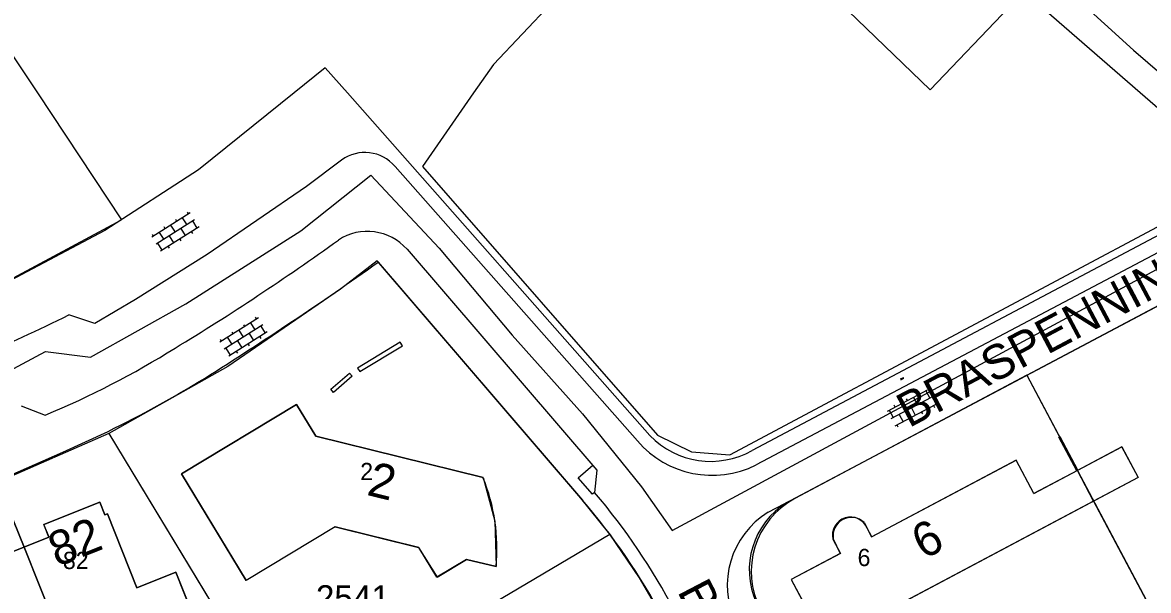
# Model space of a CAD drawing. Extents: x 148816 to 151297, y 399515 to 402500.
# Drawn here: x 150781.9 to 150863.4, y 401464 to 401505.1 of the extents above; entities that cross this region are included whole.
import ezdxf

# ---------------------------------------------------------------- set-up
doc = ezdxf.new("R2010")
doc.units = 0
for name, color, linetype in [('B01 Hoofdgebouw  [T] Norm', 7, 'Continuous'), ('B01 hoofgebouw', 7, 'Continuous'), ('B07 Tussenmuur  [D] Norm', 7, 'Continuous'), ('B07 Tussenmuur  [T] Norm', 7, 'Continuous'), ('G01 perceelsgrens', 7, 'Continuous'), ('S02 Open verharding  Norm', 7, 'Continuous'), ('T01 Muur  [T] Gem', 7, 'Continuous'), ('T04 Haag heg  [D] Gem', 7, 'Continuous'), ('T09 Insteek water  [T] Norm', 7, 'Continuous'), ('V00 Kant verharding algemeen  [T] Norm', 7, 'Continuous'), ('V06 Kant onverhard  [T] Norm', 7, 'Continuous'), ('Z01 perceelnummer', 7, 'Continuous'), ('Z02 huisnummer', 7, 'Continuous'), ('Z02 Huisnummer  [Tekst] Norm', 7, 'Continuous'), ('Z06 straatnaam', 7, 'Continuous')]:
    doc.layers.add(name, color=color, linetype=linetype)

msp = doc.modelspace()

# ---------------------------------------------------------------- linework, layer by layer
at = {"layer": 'B01 Hoofdgebouw  [T] Norm'}
for p, q in [((150801.712, 401477.443), (150793.383, 401472.412)), ((150803.098, 401475.149), (150801.712, 401477.443)), ((150815.207, 401472.163), (150803.098, 401475.149)), ((150793.383, 401472.412), (150798.057, 401464.687)), ((150862.658, 401472.166), (150839.993, 401460.136)), ((150787.455, 401470.375), (150783.406, 401468.762)), ((150787.825, 401469.446), (150787.455, 401470.375)), ((150783.778, 401467.828), (150783.406, 401468.762)), ((150788.011, 401469.52), (150787.825, 401469.446)), ((150790.14, 401464.168), (150788.011, 401469.52)), ((150842.804, 401468.894), (150843.351, 401467.863)), ((150804.5, 401468.585), (150798.057, 401464.687)), ((150804.5, 401468.585), (150810.537, 401467.09)), ((150783.771, 401467.825), (150780.195, 401466.399)), ((150840.571, 401467.709), (150841.08, 401466.664)), ((150810.537, 401467.09), (150811.876, 401464.928)), ((150841.08, 401466.664), (150837.531, 401464.771)), ((150811.876, 401464.928), (150814.022, 401466.228)), ((150814.022, 401466.228), (150816.149, 401465.701)), ((150792.974, 401465.295), (150790.14, 401464.168)), ((150795.941, 401457.833), (150792.974, 401465.295)), ((150837.531, 401464.771), (150839.993, 401460.136))]:
    msp.add_line(p, q, dxfattribs=at)
for points in [[(150806.276, 401479.82), (150809.374, 401481.691), (150809.219, 401481.948), (150806.121, 401480.077)], [(150804.175, 401478.541), (150805.535, 401479.713), (150805.732, 401479.484), (150804.372, 401478.312)]]:
    msp.add_lwpolyline(points, close=True, dxfattribs=at)
msp.add_lwpolyline([(150862.654, 401472.173), (150861.48, 401474.384)], dxfattribs=at)
for centre, radius, start, end in [((150802.669, 401467.036), 13.545, 354.3453, 22.24248), ((150841.886, 401467.928), 1.333, 46.44404, 189.46362)]:
    msp.add_arc(centre, radius, start, end, dxfattribs=at)
at = {"layer": 'B01 hoofgebouw'}
for points in [[(150795.971, 401468.135), (150793.383, 401472.412), (150801.712, 401477.443), (150803.098, 401475.149), (150815.207, 401472.163)], [(150861.477, 401474.367), (150858.25, 401472.658)], [(150861.477, 401474.367), (150862.65, 401472.16), (150859.425, 401470.446)], [(150853.821, 401473.413), (150843.354, 401467.858), (150843.025, 401468.477)], [(150858.25, 401472.658), (150855.104, 401470.991), (150853.821, 401473.413)], [(150815.207, 401472.163), (150816.073, 401468.99), (150816.149, 401465.701)], [(150859.425, 401470.446), (150858.25, 401472.658)], [(150859.425, 401470.446), (150840.001, 401460.128)], [(150783.671, 401452.942), (150778.348, 401450.814), (150775.257, 401458.222), (150778.076, 401459.347), (150775.948, 401464.707), (150776.137, 401464.785), (150775.767, 401465.717), (150779.822, 401467.334), (150780.195, 401466.399), (150783.771, 401467.825), (150783.406, 401468.762), (150787.455, 401470.375), (150787.825, 401469.446), (150788.011, 401469.52), (150790.14, 401464.168), (150792.974, 401465.295), (150794.821, 401460.649)], [(150814.023, 401466.228), (150811.862, 401464.931), (150810.558, 401467.087), (150804.501, 401468.588), (150798.047, 401464.69), (150795.971, 401468.135)], [(150840.544, 401467.692), (150841.092, 401466.658), (150837.534, 401464.77)], [(150816.149, 401465.701), (150814.023, 401466.228)], [(150837.534, 401464.77), (150840.001, 401460.128)]]:
    msp.add_lwpolyline(points, dxfattribs=at)
msp.add_arc((150841.815, 401467.988), 1.305, 22.0271, 193.08812, dxfattribs=at)
at = {"layer": 'B07 Tussenmuur  [D] Norm'}
for p, q in [((150855.094, 401470.997), (150861.48, 401474.384)), ((150855.094, 401470.997), (150861.48, 401474.384)), ((150843.351, 401467.863), (150853.812, 401473.413)), ((150843.351, 401467.863), (150853.812, 401473.413)), ((150855.094, 401470.997), (150853.812, 401473.413)), ((150855.094, 401470.997), (150853.812, 401473.413))]:
    msp.add_line(p, q, dxfattribs=at)
at = {"layer": 'B07 Tussenmuur  [T] Norm'}
msp.add_line((150781.983, 401467.112), (150785.685, 401457.828), dxfattribs=at)
at = {"layer": 'G01 perceelsgrens'}
for points in [[(150766.945, 401524.045), (150782.934, 401500)], [(150782.934, 401500), (150789.038, 401490.82)], [(150766.548, 401474.713), (150780.872, 401479.855), (150783.516, 401481.279), (150786.771, 401480.872), (150793.686, 401484.736), (150802.025, 401490.025), (150807.093, 401494.041), (150812.031, 401488.764), (150817.32, 401482.459), (150822.404, 401476.764), (150826.675, 401471.476), (150828.904, 401468.308)], [(150828.904, 401468.308), (150877.338, 401494.408)], [(150761.059, 401478.351), (150779.201, 401485.55), (150789.038, 401490.82)], [(150854.584, 401479.557), (150875.403, 401490.581)], [(150807.541, 401487.842), (150804.884, 401485.793)], [(150822.3, 401470.648), (150807.541, 401487.842)], [(150804.884, 401485.793), (150796.735, 401480.201)], [(150796.735, 401480.201), (150788.109, 401475.339)], [(150854.584, 401479.557), (150837.794, 401470.63)], [(150854.584, 401479.557), (150864.436, 401461.021)], [(150788.109, 401475.339), (150780.044, 401471.816)], [(150788.109, 401475.339), (150800.936, 401454.164)], [(150790.212, 401446.491), (150785.681, 401457.832), (150781.978, 401467.11), (150780.044, 401471.816)], [(150824.385, 401468.046), (150822.3, 401470.648)], [(150800.936, 401454.164), (150808.784, 401458.81), (150817.183, 401463.782), (150824.385, 401468.046)], [(150826.53, 401464.9), (150824.385, 401468.046)], [(150828.473, 401461.59), (150826.53, 401464.9)]]:
    msp.add_lwpolyline(points, dxfattribs=at)
msp.add_arc((150840.622, 401465.345), 5.994, 118.14836, 207.52226, dxfattribs=at)
at = {"layer": 'S02 Open verharding  Norm'}
for p, q in [((150794.005, 401491.313), (150791.214, 401489.552)), ((150794.325, 401490.806), (150791.535, 401489.045)), ((150793.033, 401490.7), (150792.953, 401490.826)), ((150793.776, 401490.459), (150793.456, 401490.966)), ((150793.878, 401491.233), (150793.798, 401491.36)), ((150794.646, 401490.298), (150791.855, 401488.537)), ((150792.187, 401490.166), (150792.107, 401490.293)), ((150792.93, 401489.925), (150792.61, 401490.433)), ((150793.673, 401489.685), (150793.353, 401490.192)), ((150794.519, 401490.218), (150794.199, 401490.726)), ((150791.341, 401489.632), (150791.261, 401489.759)), ((150791.764, 401489.899), (150792.084, 401489.392)), ((150792.827, 401489.151), (150792.507, 401489.658)), ((150793.25, 401489.418), (150793.33, 401489.291)), ((150794.096, 401489.952), (150794.176, 401489.825)), ((150791.982, 401488.617), (150791.662, 401489.125)), ((150792.405, 401488.884), (150792.485, 401488.757)), ((150798.944, 401483.705), (150796.153, 401481.944)), ((150798.817, 401483.625), (150798.737, 401483.752)), ((150799.264, 401483.197), (150796.473, 401481.436)), ((150799.584, 401482.69), (150796.793, 401480.929)), ((150797.126, 401482.557), (150797.046, 401482.684)), ((150797.869, 401482.317), (150797.548, 401482.824)), ((150797.971, 401483.091), (150797.891, 401483.218)), ((150798.714, 401482.85), (150798.394, 401483.358)), ((150799.457, 401482.61), (150799.137, 401483.117)), ((150796.28, 401482.024), (150796.2, 401482.15)), ((150796.703, 401482.29), (150797.023, 401481.783)), ((150797.766, 401481.542), (150797.446, 401482.05)), ((150798.189, 401481.809), (150798.269, 401481.682)), ((150798.612, 401482.076), (150798.291, 401482.584)), ((150799.035, 401482.343), (150799.115, 401482.216)), ((150796.92, 401481.009), (150796.6, 401481.516)), ((150797.343, 401481.276), (150797.423, 401481.149)), ((150845.444, 401479.287), (150845.647, 401479.394)), ((150845.582, 401479.377), (150845.589, 401479.364)), ((150845.662, 401479.334), (150845.634, 401479.387)), ((150845.485, 401479.241), (150845.457, 401479.294)), ((150845.472, 401479.234), (150845.675, 401479.341)), ((150845.494, 401479.33), (150845.501, 401479.317)), ((150845.529, 401479.264), (150845.536, 401479.251)), ((150845.545, 401479.34), (150845.573, 401479.287)), ((150845.617, 401479.311), (150845.625, 401479.298)), ((150844.489, 401476.95), (150847.405, 401478.494)), ((150844.77, 401476.42), (150847.686, 401477.964)), ((150845.947, 401477.722), (150845.877, 401477.855)), ((150846.389, 401477.956), (150846.67, 401477.426)), ((150846.831, 401478.19), (150846.761, 401478.323)), ((150847.273, 401478.424), (150847.554, 401477.894)), ((150844.621, 401477.02), (150844.902, 401476.49)), ((150845.063, 401477.254), (150844.993, 401477.387)), ((150845.05, 401475.89), (150847.967, 401477.434)), ((150845.505, 401477.488), (150845.786, 401476.958)), ((150846.228, 401477.192), (150846.509, 401476.662)), ((150847.392, 401477.13), (150847.112, 401477.66)), ((150847.834, 401477.364), (150847.904, 401477.231)), ((150845.344, 401476.724), (150845.625, 401476.194)), ((150846.067, 401476.428), (150846.137, 401476.295)), ((150846.95, 401476.896), (150847.021, 401476.763)), ((150845.183, 401475.96), (150845.253, 401475.827))]:
    msp.add_line(p, q, dxfattribs=at)
at = {"layer": 'T01 Muur  [T] Gem'}
for p, q in [((150856.91, 401475.064), (150856.991, 401475.109)), ((150858.205, 401472.648), (150856.91, 401475.064)), ((150858.286, 401472.691), (150856.991, 401475.107))]:
    msp.add_line(p, q, dxfattribs=at)
at = {"layer": 'T04 Haag heg  [D] Gem'}
for p, q in [((150854.584, 401479.557), (150856.958, 401475.091)), ((150788.109, 401475.339), (150800.936, 401454.164)), ((150780.044, 401471.816), (150781.978, 401467.11)), ((150859.425, 401470.45), (150874.299, 401442.468)), ((150817.183, 401463.782), (150824.385, 401468.046))]:
    msp.add_line(p, q, dxfattribs=at)
for points in [[(150862.806, 401500), (150847.553, 401513.249), (150839.846, 401512.411), (150828.294, 401510.355), (150825.388, 401509.53), (150822.611, 401508.249), (150820.172, 401506.507), (150815.957, 401502.058)], [(150815.957, 401502.058), (150814.528, 401500)], [(150814.529, 401500), (150810.824, 401494.662), (150827.849, 401475.221), (150830.315, 401474.004), (150833.069, 401473.787), (150870.202, 401493.576), (150862.806, 401500)]]:
    msp.add_lwpolyline(points, dxfattribs=at)
at = {"layer": 'T09 Insteek water  [T] Norm'}
for centre, radius, start, end in [((150560.207, 401170.066), 457.63, 46.13401, 52.68731), ((150572.652, 401170.491), 445.144, 47.75104, 53.81996)]:
    msp.add_arc(centre, radius, start, end, dxfattribs=at)
at = {"layer": 'V00 Kant verharding algemeen  [T] Norm'}
for points in [[(150853.303, 401506.213), (150847.594, 401500.213), (150841.643, 401505.936), (150847.314, 401511.889), (150853.303, 401506.213)], [(150805.395, 401500), (150803.786, 401501.823), (150801.524, 401500)], [(150801.524, 401500), (150794.61, 401494.428), (150787.821, 401490.045), (150780.584, 401486.204), (150773.899, 401483.136), (150767.092, 401480.501), (150761.046, 401478.358)], [(150827.298, 401475.188), (150805.395, 401500)], [(150804.964, 401495.134), (150802.424, 401493.231), (150795.227, 401488.299), (150790.053, 401485.032), (150787.09, 401483.305), (150785.218, 401483.927)], [(150826.397, 401474.798), (150808.838, 401494.672)], [(150869.039, 401492.297), (150834.698, 401474.115)], [(150871.576, 401491.695), (150867.938, 401489.763), (150867.108, 401490.047), (150834.98, 401473.065)], [(150809.704, 401488.687), (150823.456, 401472.693), (150823.29, 401471.072)], [(150835.868, 401469.64), (150837.057, 401470.261), (150871.184, 401488.337)], [(150807.612, 401487.745), (150822.414, 401470.524)], [(150781.765, 401477.342), (150783.504, 401476.666)], [(150771.216, 401468.307), (150779.484, 401471.665), (150784.786, 401473.983), (150788.053, 401475.496)], [(150823.29, 401471.072), (150823.133, 401470.956), (150822.101, 401472.123), (150823.156, 401473.042)]]:
    msp.add_lwpolyline(points, dxfattribs=at)
for centre, radius, start, end in [((150806.654, 401492.828), 2.859, 40.16626, 126.23218), ((150806.835, 401486.124), 3.847, 41.77523, 123.0385), ((150697.211, 401638.967), 184.249, 301.29095, 305.70388), ((150652.6, 401705.869), 267.594, 302.16979, 305.39997), ((150710.545, 401635.543), 169.007, 291.20606, 296.22086), ((150758.281, 401537.073), 65.461, 292.66294, 301.93466), ((150753.609, 401546.455), 78.877, 295.89219, 301.71561), ((150831.798, 401479.426), 7.113, 220.59323, 296.57644), ((150831.69, 401479.422), 6.1, 223.95124, 299.54798), ((150786.948, 401440.103), 46.725, 27.95425, 40.62201), ((150787.087, 401440.398), 47.451, 27.72487, 40.27422), ((150839.089, 401464.356), 6.189, 121.36646, 205.93755), ((150840.231, 401465.459), 5.742, 121.84516, 204.21584)]:
    msp.add_arc(centre, radius, start, end, dxfattribs=at)
at = {"layer": 'V06 Kant onverhard  [T] Norm'}
msp.add_line((150854.959, 401509.804), (150862.303, 401503.103), dxfattribs=at)
msp.add_lwpolyline([(150862.303, 401503.103), (150868.362, 401497.87), (150872.208, 401494.39), (150871.544, 401491.723)], dxfattribs=at)

# ---------------------------------------------------------------- texts
at = {"layer": 'Z01 perceelnummer'}
msp.add_text('2541', height=1.8, dxfattribs=at).set_placement((150803.106, 401462.555))
at = {"layer": 'Z02 huisnummer'}
for s, rotation, p in [('2', 346.1722, (150806.715, 401470.909)), ('82', 21.71629, (150784.373, 401465.649)), ('6', 27.97473, (150847.13, 401466.181))]:
    msp.add_text(s, height=2.5, rotation=rotation, dxfattribs=at).set_placement(p)
at = {"layer": 'Z02 Huisnummer  [Tekst] Norm'}
for s, p in [('2', (150806.317, 401471.964)), ('82', (150784.787, 401465.527)), ('6', (150842.333, 401465.739))]:
    msp.add_text(s, height=1.25, dxfattribs=at).set_placement(p)
at = {"layer": 'Z06 straatnaam'}
for rotation, p in [(27.89727, (150846.05, 401475.718)), (297.59037, (150829.244, 401463.918))]:
    msp.add_text('BRASPENNING', height=2.5, rotation=rotation, dxfattribs=at).set_placement(p)

doc.saveas('drawing.dxf')
